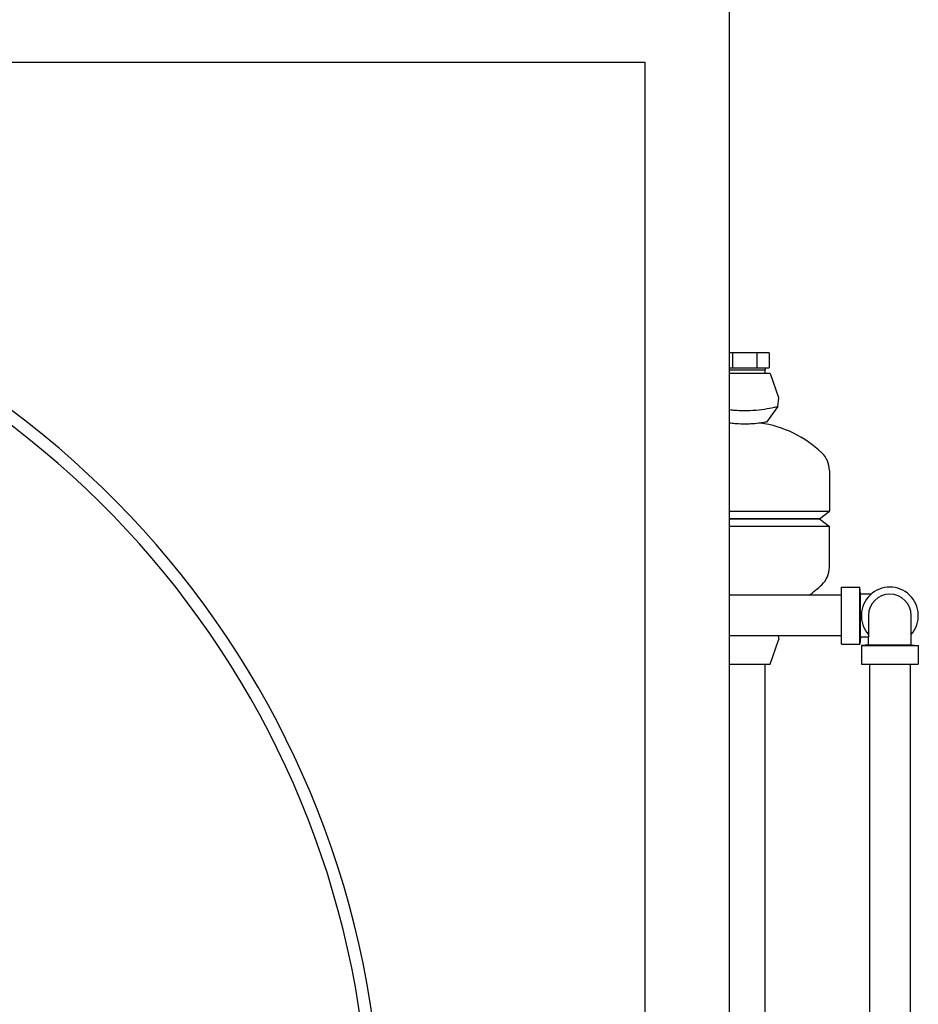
# Model space of a CAD drawing. Header units: inches. Extents: x 24 to 1128, y -94 to 748.
# Tile 424 of 546: x 960 to 978, y 271 to 291. Entities that reach past the tile are written whole.
import ezdxf

# ---------------------------------------------------------------- set-up
doc = ezdxf.new("R2010")
doc.units = ezdxf.units.IN
doc.header["$LTSCALE"] = 32
doc.header["$MEASUREMENT"] = 0
doc.layers.add('Visible (ANSI)', color=7, linetype='Continuous', lineweight=30)

msp = doc.modelspace()

# ---------------------------------------------------------------- linework, layer by layer
at = {"layer": 'Visible (ANSI)'}
for p, q in [((974.37916, 264.50187), (974.37916, 292.25037)), ((923.19166, 290.50037), (972.62916, 290.50037)), ((972.62916, 290.50037), (972.62916, 264.44937)), ((974.43763, 284.49537), (974.37916, 284.49537)), ((974.9457, 284.49537), (974.43763, 284.49537)), ((974.43763, 284.49537), (974.43763, 284.18537)), ((975.19973, 284.49537), (974.9457, 284.49537)), ((974.9457, 284.49537), (974.9457, 284.18537)), ((975.19973, 284.49537), (975.19973, 284.18537)), ((974.37916, 284.18537), (974.43763, 284.18537)), ((974.37916, 284.14156), (975.11558, 284.14156)), ((975.22066, 284.06287), (974.37916, 284.06287)), ((974.43763, 284.18537), (974.9457, 284.18537)), ((974.9457, 284.18537), (975.19973, 284.18537)), ((975.11312, 284.06287), (975.11558, 284.14156)), ((975.11558, 284.18537), (975.11558, 284.14156)), ((975.22066, 284.06287), (975.3932, 283.5722)), ((975.37642, 283.38309), (975.39464, 283.55999)), ((975.37642, 283.38309), (975.14479, 283.06287)), ((976.44166, 282.06347), (976.44166, 281.22094)), ((974.37916, 281.22094), (976.44166, 281.22094)), ((976.23566, 281.06287), (976.44166, 281.22094)), ((974.37916, 281.06287), (976.23566, 281.06287)), ((976.23566, 281.06287), (974.37916, 281.06287)), ((976.23566, 281.06287), (976.44166, 280.90481)), ((976.44166, 280.90481), (974.37916, 280.90481)), ((976.44166, 280.06228), (976.44166, 280.90481)), ((976.69166, 279.65137), (977.07166, 279.65137)), ((976.69166, 278.47437), (976.69166, 279.65137)), ((977.08566, 279.50587), (977.07166, 279.65137)), ((977.07166, 278.47437), (977.07166, 279.65137)), ((976.69166, 279.48287), (974.37916, 279.48287)), ((977.08566, 278.61987), (977.08566, 279.50587)), ((977.24866, 279.50587), (977.08566, 279.50587)), ((977.30426, 279.50587), (977.24866, 279.50587)), ((977.24866, 279.06287), (977.24866, 278.61987)), ((978.13466, 278.61987), (978.13466, 279.06287)), ((976.69166, 278.64287), (974.37916, 278.64287)), ((975.22066, 278.06287), (975.3932, 278.55355)), ((975.3867, 278.64287), (975.39464, 278.56576)), ((977.08566, 278.61987), (977.07166, 278.47437)), ((977.24866, 278.61987), (977.08566, 278.61987)), ((977.24866, 278.45687), (977.24866, 278.61987)), ((978.13466, 278.45687), (978.13466, 278.61987)), ((976.69166, 278.47437), (977.07166, 278.47437)), ((977.24866, 278.45687), (977.10316, 278.44287)), ((977.10316, 278.44287), (977.10316, 278.06287)), ((977.10316, 278.44287), (978.28016, 278.44287)), ((977.24866, 278.45687), (978.13466, 278.45687)), ((978.13466, 278.45687), (978.28016, 278.44287)), ((978.28016, 278.44287), (978.28016, 278.06287)), ((974.37916, 278.06287), (975.22066, 278.06287)), ((975.11166, 278.06287), (975.11166, 266.40662)), ((977.10316, 278.06287), (978.28016, 278.06287)), ((977.27166, 278.06287), (977.27166, 266.40662)), ((978.11166, 278.06287), (978.11166, 266.40662))]:
    msp.add_line(p, q, dxfattribs=at)
for centre, radius, start, end in [((948.19166, 268.06287), 19, 0.188473, 79.414979), ((948.19166, 268.06287), 19, 0.188473, 79.414979), ((948.19166, 268.06287), 18.75, 0.190986, 78.47949), ((975.36666, 283.56287), 0.02812, 354.119464, 19.373004), ((974.69166, 280.74881), 2.31406, 46.444163, 82.033952), ((975.94166, 282.06347), 0.5, 0, 46.444163), ((975.94166, 280.06228), 0.5, 313.555837, 0), ((974.69166, 281.37694), 2.31406, 305.06498, 313.555837), ((977.69166, 279.06287), 0.5885, 318.830136, 221.169864), ((977.69166, 279.06287), 0.443, 0, 180), ((975.36666, 278.56287), 0.02812, 340.626996, 5.880536)]:
    msp.add_arc(centre, radius, start, end, dxfattribs=at)
for points, knots in [([(974.37916, 283.31805), (974.41255, 283.31422), (974.44733, 283.31082), (974.54227, 283.3035), (974.60365, 283.30073), (974.66572, 283.30013), (974.67437, 283.30004), (974.68302, 283.3), (974.69166, 283.3)], [10.177221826, 10.177221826, 10.177221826, 10.177221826, 10.464535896, 10.464535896, 10.937911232, 10.937911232, 10.937911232, 11.003852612, 11.003852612, 11.003852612, 11.003852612]), ([(974.69166, 283.3), (974.72638, 283.3), (974.76105, 283.30068), (974.88477, 283.30544), (974.97037, 283.31334), (975.12514, 283.3334), (975.19286, 283.34527), (975.29843, 283.36566), (975.33619, 283.37404), (975.37, 283.38161), (975.37642, 283.38307), (975.37642, 283.38308)], [0.06594138, 0.06594138, 0.06594138, 0.06594138, 0.33076154, 0.33076154, 1.02005038, 1.02005038, 1.71563216, 1.71563216, 2.39096544, 2.39096544, 2.80120541, 2.80120541, 2.80120541, 2.80120541]), ([(974.69166, 283.01839), (974.67852, 283.01839), (974.66535, 283.0185), (974.59412, 283.01971), (974.53783, 283.02291), (974.44684, 283.03095), (974.4108, 283.03516), (974.37916, 283.03942)], [5.581199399, 5.581199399, 5.581199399, 5.581199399, 5.681940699, 5.681940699, 6.126846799, 6.126846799, 6.467752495, 6.467752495, 6.467752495, 6.467752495]), ([(975.14479, 283.06287), (975.14479, 283.06287), (975.14405, 283.06273), (975.13656, 283.06123), (975.11825, 283.05752), (975.05986, 283.04744), (975.02193, 283.04143), (974.93065, 283.03024), (974.87854, 283.02522), (974.77988, 283.01967), (974.73588, 283.01839), (974.69166, 283.01839)], [3.72053462, 3.72053462, 3.72053462, 3.72053462, 3.84066866, 3.84066866, 4.33314159, 4.33314159, 4.79211434, 4.79211434, 5.24233031, 5.24233031, 5.5811994, 5.5811994, 5.5811994, 5.5811994])]:
    msp.add_open_spline(points, degree=3, knots=knots, dxfattribs=at)

doc.saveas('drawing.dxf')
